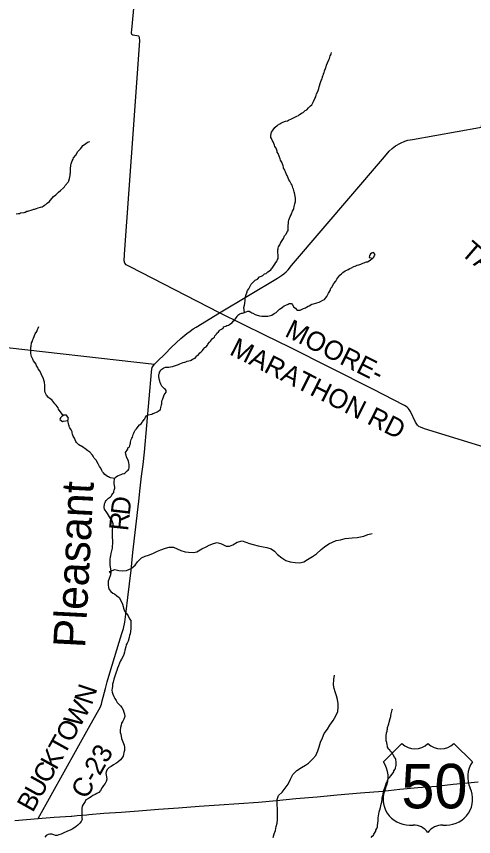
# Model space of a CAD drawing. Extents: x 1310247 to 1664935, y 235267 to 584339.
# Drawn here: x 1528203 to 1535357, y 417581 to 430411 of the extents above; entities that cross this region are included whole.
import ezdxf

# ---------------------------------------------------------------- set-up
doc = ezdxf.new("R2010")
doc.units = 0
for name, color, linetype in [('GM_X_County_Road', 7, 'Continuous'), ('GM_X_County_Road_Text', 7, 'Continuous'), ('GM_X_Minor_River', 7, 'Continuous'), ('GM_X_Minor_River_Text', 7, 'Continuous'), ('GM_X_Township_Road', 7, 'Continuous'), ('GM_X_Township_Road_Text', 7, 'Continuous'), ('GM_X_US_Location', 7, 'Continuous'), ('GM_X_US_Route', 7, 'Continuous'), ('GM_X_US_Shield', 7, 'Continuous')]:
    doc.layers.add(name, color=color, linetype=linetype)

msp = doc.modelspace()

# ---------------------------------------------------------------- linework, layer by layer
at = {"layer": 'GM_X_County_Road'}
for points in [[(1531381, 425776), (1532288, 426316), (1532350, 426358), (1532389, 426382), (1532426, 426415), (1532454, 426448), (1532510, 426517), (1533932, 428180), (1533987, 428245), (1534036, 428304), (1534081, 428347), (1534134, 428386), (1534215, 428430), (1534279, 428458), (1534328, 428475), (1534400, 428488), (1535448, 428671), (1535478, 428679), (1535802, 432298)], [(1528541, 417862), (1529357, 419325), (1529474, 419529), (1529513, 419602), (1529532, 419654), (1529547, 419703), (1529596, 419900), (1529622, 420000), (1529665, 420145), (1529813, 420624), (1529854, 420756), (1529880, 420835), (1529900, 420937), (1529921, 421102), (1529946, 421320), (1529997, 421749), (1530025, 422025), (1530117, 422830), (1530141, 423033), (1530163, 423219), (1530185, 423401), (1530207, 423594), (1530317, 424847), (1530320, 424891), (1530328, 424917), (1530339, 424935), (1530365, 424970), (1530412, 425019), (1530524, 425129), (1530631, 425235), (1530777, 425372), (1530871, 425450), (1530920, 425489), (1530968, 425522), (1531015, 425549), (1531381, 425776)]]:
    msp.add_lwpolyline(points, dxfattribs=at)
at = {"layer": 'GM_X_Minor_River'}
for points in [[(1532265, 428348), (1532246, 428378), (1532240, 428398), (1532221, 428447), (1532211, 428465), (1532196, 428499), (1532186, 428518), (1532184, 428532), (1532184, 428548), (1532195, 428600), (1532210, 428619), (1532218, 428637), (1532245, 428673), (1532287, 428712), (1532324, 428730), (1532342, 428741), (1532374, 428757), (1532414, 428772), (1532445, 428780), (1532459, 428786), (1532505, 428807), (1532548, 428830), (1532562, 428836), (1532592, 428851), (1532618, 428863), (1532634, 428875), (1532675, 428902), (1532689, 428910), (1532720, 428937), (1532746, 428951), (1532776, 428981), (1532803, 429012), (1532823, 429030), (1532834, 429050), (1532850, 429080), (1532871, 429125), (1532887, 429155), (1532896, 429181), (1532900, 429199), (1532917, 429235), (1532934, 429285), (1532942, 429307), (1532944, 429323), (1532957, 429362), (1532963, 429376), (1532974, 429408), (1532982, 429426), (1532986, 429444), (1532997, 429480), (1533007, 429500), (1533009, 429516), (1533016, 429530), (1533026, 429558), (1533037, 429594), (1533045, 429610), (1533049, 429624), (1533054, 429650), (1533070, 429687), (1533089, 429733), (1533100, 429755), (1533114, 429795), (1533125, 429811), (1533129, 429827), (1533135, 429845)], [(1529056, 428084), (1529058, 428106), (1529077, 428150), (1529089, 428178), (1529098, 428198), (1529134, 428241), (1529163, 428297), (1529194, 428327), (1529204, 428340), (1529227, 428368), (1529245, 428394), (1529283, 428417), (1529314, 428443), (1529336, 428450), (1529350, 428456)], [(1531772, 425779), (1531763, 425856), (1531774, 425896), (1531776, 425920), (1531778, 425934), (1531781, 425954), (1531781, 425984), (1531784, 426010), (1531788, 426026), (1531798, 426060), (1531809, 426086), (1531819, 426122), (1531838, 426147), (1531848, 426171), (1531877, 426225), (1531896, 426245), (1531938, 426286), (1531973, 426303), (1532005, 426335), (1532039, 426348), (1532058, 426360), (1532084, 426382), (1532110, 426391), (1532139, 426415), (1532165, 426430), (1532183, 426446), (1532192, 426460), (1532204, 426474), (1532214, 426488), (1532235, 426521), (1532247, 426537), (1532263, 426563), (1532282, 426587), (1532288, 426607), (1532298, 426623), (1532301, 426645), (1532299, 426661), (1532299, 426675), (1532297, 426689), (1532296, 426709), (1532294, 426725), (1532295, 426759), (1532297, 426773), (1532301, 426787), (1532305, 426805), (1532324, 426839), (1532336, 426863), (1532351, 426892), (1532363, 426906), (1532382, 426938), (1532400, 426976), (1532421, 426998), (1532425, 427011), (1532444, 427045), (1532454, 427061), (1532456, 427079), (1532457, 427105), (1532455, 427125), (1532455, 427139), (1532460, 427179), (1532462, 427201), (1532467, 427223), (1532471, 427237), (1532486, 427281), (1532504, 427305), (1532510, 427323), (1532525, 427363), (1532537, 427389), (1532544, 427408), (1532550, 427438), (1532557, 427460), (1532561, 427480), (1532568, 427516), (1532570, 427550), (1532568, 427570), (1532561, 427623), (1532554, 427651), (1532550, 427669), (1532537, 427711), (1532529, 427728), (1532516, 427770), (1532500, 427790), (1532481, 427835), (1532465, 427855), (1532459, 427871), (1532440, 427920), (1532431, 427940), (1532413, 427982), (1532402, 428000), (1532396, 428017), (1532384, 428039), (1532382, 428055), (1532375, 428071), (1532354, 428130), (1532336, 428162), (1532330, 428182), (1532315, 428225), (1532298, 428265), (1532284, 428285), (1532282, 428301), (1532265, 428348)], [(1528198, 427325), (1528236, 427328), (1528254, 427330), (1528268, 427336), (1528325, 427345), (1528341, 427351), (1528367, 427364), (1528383, 427366), (1528451, 427385), (1528474, 427394), (1528488, 427398), (1528520, 427408), (1528542, 427415), (1528582, 427425), (1528604, 427434), (1528623, 427444), (1528643, 427456), (1528665, 427469), (1528683, 427487), (1528720, 427515), (1528732, 427532), (1528765, 427570), (1528785, 427592), (1528822, 427619), (1528860, 427662), (1528893, 427686), (1528938, 427729), (1528954, 427743), (1528966, 427767), (1529013, 427816), (1529024, 427840), (1529034, 427876), (1529043, 427922), (1529045, 427950), (1529048, 427964), (1529049, 428026), (1529051, 428040), (1529053, 428070), (1529056, 428084)], [(1532568, 425848), (1532587, 425828), (1532601, 425817), (1532619, 425815), (1532641, 425815), (1532655, 425820), (1532696, 425842), (1532726, 425853), (1532742, 425865), (1532766, 425879), (1532782, 425886), (1532827, 425908), (1532853, 425915), (1532889, 425927), (1532903, 425930), (1532938, 425942), (1532960, 425949), (1532998, 425973), (1533022, 425982), (1533039, 426002), (1533059, 426028), (1533065, 426042), (1533088, 426080), (1533096, 426095), (1533113, 426121), (1533125, 426159), (1533142, 426181), (1533148, 426195), (1533169, 426233), (1533201, 426268), (1533216, 426302), (1533232, 426320), (1533265, 426365), (1533291, 426383), (1533310, 426407), (1533346, 426432), (1533374, 426442), (1533393, 426453), (1533419, 426467), (1533445, 426476), (1533483, 426500), (1533504, 426506), (1533534, 426519), (1533560, 426525), (1533576, 426530), (1533590, 426536), (1533622, 426552), (1533647, 426555), (1533665, 426565), (1533683, 426571), (1533699, 426574), (1533723, 426588), (1533741, 426604), (1533772, 426625), (1533782, 426628)], [(1533741, 426694), (1533730, 426670), (1533725, 426642), (1533781, 426631)], [(1533779, 426627), (1533794, 426647), (1533808, 426669), (1533814, 426689), (1533791, 426717), (1533761, 426708), (1533740, 426694)], [(1530452, 424683), (1530446, 424705), (1530443, 424721), (1530439, 424746), (1530432, 424774), (1530432, 424810), (1530441, 424832), (1530443, 424846), (1530457, 424868), (1530461, 424884), (1530494, 424903), (1530510, 424915), (1530534, 424922), (1530566, 424922), (1530590, 424923), (1530616, 424927), (1530644, 424933), (1530675, 424944), (1530707, 424956), (1530739, 424965), (1530761, 424977), (1530812, 424998), (1530838, 425003), (1530856, 425009), (1530874, 425017), (1530926, 425030), (1530940, 425036), (1530961, 425047), (1530999, 425065), (1531009, 425079), (1531026, 425100), (1531046, 425114), (1531072, 425148), (1531091, 425159), (1531115, 425185), (1531127, 425201), (1531152, 425231), (1531170, 425244), (1531195, 425268), (1531197, 425286), (1531225, 425316), (1531240, 425329), (1531272, 425373), (1531303, 425396), (1531307, 425412), (1531336, 425438), (1531340, 425458), (1531366, 425478), (1531377, 425491), (1531391, 425507), (1531411, 425519), (1531441, 425540), (1531446, 425554), (1531480, 425568), (1531496, 425574), (1531520, 425583), (1531538, 425591), (1531559, 425605), (1531575, 425612), (1531595, 425644), (1531614, 425660), (1531632, 425682), (1531640, 425695), (1531655, 425715), (1531667, 425735), (1531683, 425747), (1531697, 425761), (1531726, 425770), (1531740, 425770), (1531754, 425772), (1531772, 425779), (1531826, 425801), (1531844, 425798), (1531870, 425784), (1531888, 425775), (1531902, 425767), (1531939, 425750), (1531953, 425742), (1532007, 425725), (1532043, 425721), (1532059, 425720), (1532097, 425720), (1532123, 425721), (1532139, 425723), (1532179, 425732), (1532201, 425738), (1532238, 425763), (1532268, 425781), (1532282, 425797), (1532319, 425834), (1532347, 425848), (1532368, 425865), (1532394, 425885), (1532418, 425895), (1532457, 425912), (1532471, 425918), (1532485, 425922), (1532505, 425919), (1532522, 425897), (1532544, 425864), (1532568, 425848)], [(1528934, 424168), (1528864, 424267), (1528854, 424286), (1528827, 424332), (1528803, 424353), (1528789, 424371), (1528758, 424412), (1528730, 424428), (1528706, 424451), (1528673, 424485), (1528654, 424530), (1528648, 424556), (1528649, 424588), (1528647, 424606), (1528646, 424652), (1528642, 424676), (1528642, 424692), (1528631, 424719), (1528627, 424749), (1528600, 424795), (1528591, 424820), (1528585, 424836), (1528565, 424874), (1528544, 424899), (1528540, 424917), (1528517, 424945), (1528513, 424971), (1528470, 425024), (1528458, 425050), (1528441, 425093), (1528433, 425111), (1528430, 425141), (1528428, 425159), (1528429, 425209), (1528431, 425239), (1528432, 425255), (1528441, 425303), (1528453, 425331), (1528461, 425357), (1528468, 425379), (1528495, 425443), (1528522, 425483), (1528534, 425512), (1528543, 425536), (1528555, 425560)], [(1529674, 422555), (1529627, 422634), (1529607, 422666), (1529592, 422685), (1529582, 422705), (1529574, 422731), (1529579, 422785), (1529590, 422805), (1529596, 422821), (1529606, 422837), (1529623, 422853), (1529643, 422874), (1529677, 422898), (1529690, 422914), (1529696, 422927), (1529718, 422951), (1529725, 422965), (1529727, 422979), (1529733, 422999), (1529742, 423031), (1529742, 423045), (1529740, 423073), (1529733, 423099), (1529731, 423117), (1529732, 423141), (1529736, 423163), (1529740, 423181), (1529746, 423195), (1529765, 423207), (1529785, 423225), (1529801, 423232), (1529825, 423238), (1529841, 423246), (1529864, 423255), (1529888, 423263), (1529904, 423273), (1529920, 423287), (1529938, 423300), (1529953, 423314), (1529961, 423328), (1529965, 423350), (1529970, 423386), (1529968, 423400), (1529964, 423422), (1529955, 423458), (1529938, 423495), (1529926, 423521), (1529920, 423547), (1529917, 423561), (1529911, 423588), (1529944, 423641), (1529948, 423661), (1529965, 423673), (1529979, 423695), (1529983, 423719), (1529988, 423737), (1529990, 423753), (1530001, 423791), (1530011, 423812), (1530017, 423830), (1530030, 423872), (1530040, 423892), (1530045, 423906), (1530063, 423940), (1530082, 423958), (1530094, 423975), (1530131, 424021), (1530157, 424039), (1530169, 424056), (1530178, 424070), (1530200, 424104), (1530212, 424118), (1530223, 424142), (1530237, 424163), (1530257, 424177), (1530294, 424185), (1530320, 424190), (1530338, 424198), (1530360, 424205), (1530404, 424225), (1530437, 424246), (1530459, 424262), (1530464, 424292), (1530466, 424312), (1530472, 424334), (1530476, 424350), (1530477, 424366), (1530479, 424380), (1530485, 424406), (1530494, 424428), (1530498, 424444), (1530517, 424492), (1530533, 424513), (1530544, 424535), (1530546, 424557), (1530538, 424575), (1530520, 424586), (1530493, 424610), (1530479, 424627), (1530464, 424657), (1530452, 424683)], [(1529025, 424017), (1529010, 424092), (1529019, 424128), (1528988, 424174), (1528946, 424173), (1528917, 424160), (1528895, 424134), (1528882, 424108)], [(1528882, 424108), (1528922, 424076), (1528938, 424077), (1529010, 424091)], [(1529741, 423184), (1529674, 423193), (1529658, 423197), (1529643, 423207), (1529629, 423213), (1529609, 423230), (1529587, 423244), (1529568, 423273), (1529552, 423287), (1529540, 423309), (1529523, 423344), (1529501, 423368), (1529491, 423392), (1529484, 423410), (1529453, 423467), (1529421, 423500), (1529404, 423530), (1529392, 423548), (1529353, 423595), (1529319, 423614), (1529274, 423651), (1529260, 423663), (1529224, 423686), (1529204, 423694), (1529181, 423710), (1529143, 423745), (1529133, 423761), (1529112, 423816), (1529093, 423846), (1529083, 423875), (1529078, 423899), (1529074, 423913), (1529062, 423943), (1529041, 423976), (1529031, 423994), (1529029, 424012), (1529021, 424023)], [(1529674, 422555), (1529689, 422534), (1529703, 422508), (1529710, 422478), (1529713, 422450), (1529709, 422418), (1529702, 422386), (1529699, 422354), (1529700, 422326), (1529701, 422280), (1529703, 422254), (1529706, 422216), (1529705, 422190), (1529707, 422164), (1529704, 422122), (1529701, 422094), (1529690, 422050), (1529679, 422008), (1529675, 421978), (1529670, 421950), (1529667, 421922), (1529665, 421834), (1529670, 421798), (1529681, 421738), (1529680, 421708), (1529674, 421676), (1529648, 421604), (1529641, 421575), (1529639, 421549), (1529638, 421517), (1529643, 421478), (1529652, 421448), (1529680, 421413), (1529713, 421387), (1529739, 421376), (1529774, 421349), (1529809, 421320), (1529844, 421262), (1529863, 421219), (1529874, 421181), (1529881, 421155), (1529889, 421122), (1529906, 421094), (1529931, 421065), (1529954, 421033), (1529975, 420988), (1529991, 420960), (1529996, 420928), (1529995, 420886), (1529992, 420838), (1529987, 420788), (1529982, 420754), (1529975, 420728), (1529969, 420694), (1529953, 420638), (1529935, 420605), (1529920, 420579), (1529913, 420549), (1529900, 420497), (1529893, 420466), (1529885, 420428), (1529868, 420392), (1529849, 420355), (1529834, 420329), (1529816, 420293), (1529799, 420252), (1529784, 420214), (1529773, 420178), (1529764, 420152), (1529739, 420077), (1529728, 420045), (1529719, 419999), (1529708, 419967), (1529705, 419931), (1529701, 419901), (1529698, 419873), (1529703, 419839), (1529712, 419807), (1529730, 419775), (1529743, 419740), (1529762, 419708), (1529779, 419679)], [(1529679, 421700), (1529661, 421726), (1529743, 421757), (1529807, 421743), (1529863, 421738), (1529927, 421745), (1529998, 421774), (1530061, 421829), (1530100, 421880), (1530163, 421939), (1530220, 421966), (1530272, 421983), (1530340, 422007), (1530411, 422044), (1530462, 422067), (1530536, 422092), (1530591, 422111), (1530661, 422109), (1530720, 422084), (1530776, 422055), (1530845, 422036), (1530897, 422029), (1530973, 422025), (1531025, 422036), (1531102, 422083), (1531171, 422116), (1531221, 422139), (1531286, 422167), (1531344, 422180), (1531412, 422163), (1531483, 422126), (1531535, 422123), (1531588, 422146), (1531657, 422188), (1531735, 422209), (1531795, 422188), (1531852, 422164), (1531908, 422149), (1531984, 422130), (1532063, 422112), (1532119, 422103), (1532191, 422084), (1532244, 422047), (1532289, 421996), (1532354, 421942), (1532419, 421901), (1532487, 421880), (1532563, 421866), (1532637, 421861), (1532699, 421878), (1532758, 421913), (1532835, 421961), (1532900, 422002), (1532973, 422071), (1533026, 422112), (1533093, 422158), (1533147, 422187), (1533208, 422212), (1533276, 422225), (1533346, 422242), (1533405, 422251), (1533459, 422256), (1533533, 422260), (1533587, 422269), (1533639, 422282), (1533704, 422305), (1533770, 422324)], [(1533190, 419845), (1533175, 419898), (1533166, 419956), (1533168, 420040), (1533179, 420106)], [(1532220, 417569), (1532237, 417623), (1532256, 417678), (1532267, 417738), (1532284, 417792), (1532289, 417850), (1532290, 417904), (1532287, 417960), (1532286, 418016), (1532285, 418078), (1532281, 418163), (1532302, 418224), (1532359, 418275), (1532410, 418336), (1532454, 418402), (1532491, 418479), (1532527, 418552), (1532592, 418613), (1532663, 418664), (1532724, 418697), (1532774, 418728), (1532842, 418795), (1532887, 418850), (1532920, 418921), (1532941, 418983), (1532963, 419057), (1532994, 419126), (1533021, 419194), (1533069, 419263), (1533108, 419324), (1533159, 419399), (1533203, 419471), (1533232, 419536), (1533237, 419604), (1533238, 419656), (1533226, 419723), (1533211, 419783), (1533190, 419845)], [(1529779, 419679), (1529805, 419655), (1529830, 419626), (1529851, 419598), (1529873, 419565), (1529886, 419529), (1529893, 419497), (1529898, 419460), (1529885, 419417), (1529867, 419387), (1529848, 419354), (1529841, 419322), (1529832, 419290), (1529829, 419248), (1529829, 419210), (1529836, 419182), (1529850, 419117), (1529858, 419091), (1529869, 419065), (1529881, 419036), (1529888, 419010), (1529895, 418976), (1529894, 418928), (1529885, 418894), (1529881, 418866), (1529872, 418840), (1529855, 418807), (1529831, 418781), (1529790, 418744), (1529761, 418723), (1529723, 418702), (1529687, 418677), (1529654, 418661), (1529621, 418628), (1529607, 418596), (1529604, 418570), (1529608, 418542), (1529613, 418516), (1529616, 418478), (1529607, 418444), (1529591, 418410), (1529568, 418379), (1529545, 418349), (1529518, 418300), (1529491, 418271), (1529461, 418253), (1529435, 418240), (1529400, 418223), (1529374, 418201), (1529346, 418186), (1529313, 418167), (1529287, 418155), (1529277, 418129), (1529246, 418084), (1529233, 418056), (1529226, 418020), (1529225, 417982), (1529228, 417936), (1529228, 417910), (1529225, 417878), (1529225, 417876)], [(1533756, 417569), (1533772, 417589), (1533788, 417602), (1533797, 417620), (1533817, 417648), (1533826, 417664), (1533828, 417680), (1533842, 417710), (1533851, 417736), (1533855, 417760), (1533856, 417788), (1533862, 417832), (1533865, 417852), (1533865, 417874), (1533870, 417908), (1533874, 417936), (1533881, 417968), (1533887, 418000), (1533898, 418034), (1533906, 418062), (1533913, 418090), (1533917, 418104), (1533919, 418122), (1533926, 418164), (1533928, 418188), (1533939, 418226), (1533941, 418246), (1533948, 418288), (1533961, 418331), (1533967, 418345), (1533978, 418373), (1533984, 418391), (1533988, 418413), (1533999, 418435), (1534007, 418449), (1534011, 418463), (1534020, 418487), (1534046, 418510), (1534062, 418530), (1534081, 418556), (1534107, 418596), (1534110, 418612), (1534128, 418635), (1534134, 418653), (1534141, 418681), (1534143, 418695), (1534146, 418729), (1534146, 418757), (1534142, 418774), (1534141, 418790), (1534133, 418804), (1534121, 418822), (1534100, 418860), (1534080, 418893), (1534059, 418913), (1534047, 418932), (1534025, 418950), (1534020, 418964), (1534012, 418978), (1534008, 418996), (1534004, 419015), (1533997, 419053), (1533991, 419077), (1533990, 419103), (1533991, 419157), (1533996, 419205), (1534002, 419231), (1534002, 419247), (1534007, 419261), (1534011, 419285), (1534024, 419331), (1534030, 419347), (1534034, 419373), (1534053, 419427), (1534060, 419461), (1534064, 419477), (1534069, 419503), (1534079, 419545), (1534082, 419563), (1534086, 419581)], [(1529225, 417876), (1529230, 417846), (1529215, 417818), (1529195, 417789), (1529166, 417762), (1529136, 417740), (1529103, 417715), (1529073, 417696), (1529043, 417682), (1529004, 417665), (1528936, 417635), (1528901, 417618), (1528867, 417608), (1528839, 417599), (1528813, 417598), (1528787, 417606), (1528760, 417619), (1528724, 417620), (1528698, 417616), (1528671, 417599), (1528647, 417573)]]:
    msp.add_lwpolyline(points, dxfattribs=at)
at = {"layer": 'GM_X_Township_Road'}
for points in [[(1530015, 430252), (1530015, 430253), (1530254, 432851)], [(1530002, 428210), (1530002, 428210), (1530132, 430027), (1530131, 430080), (1530120, 430102), (1530088, 430108), (1530026, 430118), (1530009, 430126), (1530005, 430152), (1530010, 430206), (1530015, 430252)], [(1529892, 426648), (1529892, 426649), (1529894, 426690), (1530002, 428210)], [(1531381, 425776), (1529985, 426492), (1529942, 426515), (1529918, 426525), (1529899, 426552), (1529889, 426586), (1529890, 426624), (1529892, 426648)], [(1525249, 425966), (1525490, 425860), (1525882, 425703), (1526112, 425583), (1526288, 425511), (1526411, 425462), (1526468, 425439), (1526527, 425412), (1526601, 425396), (1526724, 425381), (1526896, 425364), (1527613, 425280), (1527778, 425264), (1530365, 424970)], [(1536388, 423409), (1534590, 423960), (1534525, 423983), (1534499, 423996), (1534478, 424016), (1534449, 424065), (1534367, 424233), (1534351, 424263), (1534334, 424284), (1534318, 424298), (1534275, 424325), (1533779, 424578), (1532476, 425235), (1532102, 425419), (1531381, 425776)]]:
    msp.add_lwpolyline(points, dxfattribs=at)
at = {"layer": 'GM_X_US_Route'}
for points in [[(1529334, 417924), (1529571, 417945), (1529844, 417964), (1530116, 417983), (1530427, 418008), (1530741, 418031), (1531065, 418057), (1531376, 418078), (1531684, 418101), (1531991, 418122), (1532274, 418148), (1532575, 418175), (1532907, 418205), (1533220, 418235), (1533589, 418267), (1533936, 418294), (1534205, 418324), (1534482, 418348), (1534774, 418372), (1535037, 418400), (1535428, 418439)], [(1528181, 417831), (1528541, 417862), (1528792, 417883), (1529058, 417901), (1529070, 417902)], [(1529070, 417902), (1529156, 417910), (1529307, 417922), (1529334, 417924)]]:
    msp.add_lwpolyline(points, dxfattribs=at)
at = {"layer": 'GM_X_US_Shield'}
for p, q in [((1534236, 419038), (1533946, 418748)), ((1535338, 418748), (1535048, 419038)), ((1534352, 417762), (1534410, 417762)), ((1534874, 417762), (1534932, 417762))]:
    msp.add_line(p, q, dxfattribs=at)
for centre, radius, start, end in [((1534439, 419245), 290, 225.573, 314.427), ((1534845, 419245), 290, 225.573, 314.427), ((1533613, 418515), 406, 334.5471, 35.0009), ((1535670, 418515), 406, 144.9991, 205.4529), ((1534347, 418168), 406, 154.8319, 270.6383), ((1534936, 418168), 406, 269.3617, 25.1681), ((1534410, 417472), 290, 36.8699, 90), ((1534874, 417472), 290, 90, 143.1301)]:
    msp.add_arc(centre, radius, start, end, dxfattribs=at)

# ---------------------------------------------------------------- texts
at = {"layer": 'GM_X_County_Road_Text'}
for s, rotation, p in [('D', 83.4764, (1529975, 422599)), ('R', 83.8292, (1529948, 422354)), ('N', 71.5106, (1529383, 419625)), ('W', 60.9922, (1529190, 419266)), ('O', 60.9564, (1529062, 419035)), ('T', 60.9579, (1528953, 418838)), ('K', 60.9595, (1528825, 418608)), ('C-23', 60.6793, (1529301, 418153)), ('C', 60.96, (1528705, 418392)), ('U', 60.9581, (1528577, 418161)), ('B', 60.9556, (1528458, 417946))]:
    msp.add_text(s, height=300, rotation=rotation, dxfattribs=at).set_placement(p)
at = {"layer": 'GM_X_Minor_River_Text'}
msp.add_text('Pleasant', height=500.1, rotation=86.998, dxfattribs=at).set_placement((1529278, 420524))
at = {"layer": 'GM_X_Township_Road_Text'}
for s, rotation, p in [('T', 319.21, (1535142, 426698)), ('A', 325.2868, (1535339, 426530)), ('MOORE-', 333.2794, (1532386, 425416)), ('MARATHON RD', 333.3111, (1531522, 425129))]:
    msp.add_text(s, height=300, rotation=rotation, dxfattribs=at).set_placement(p)
at = {"layer": 'GM_X_US_Location'}
for s in ['/', '0']:
    msp.add_text(s, height=1, dxfattribs=at).set_placement((1534641, 418365))
msp.add_text('50', height=1, rotation=0, dxfattribs=at).set_placement((1534435, 418158))
at = {"layer": 'GM_X_US_Shield'}
msp.add_text('50', height=696.1, dxfattribs=at).set_placement((1534226, 418023))

doc.saveas('drawing.dxf')
